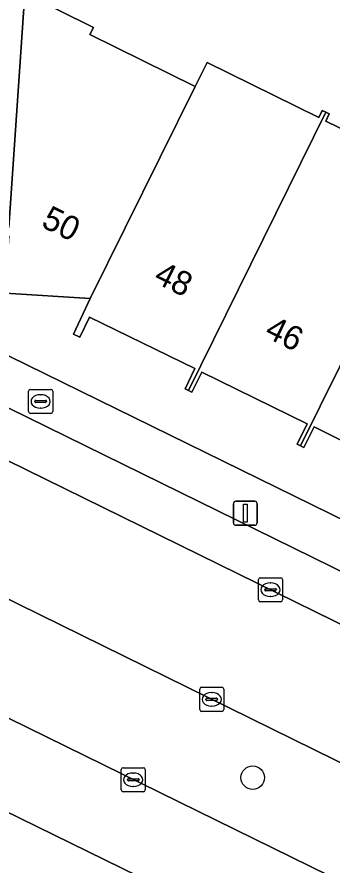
# Model space of a CAD drawing. Extents: x 160349 to 161355, y 381727 to 382854.
# Drawn here: x 160541.94 to 160555.04, y 381959.4 to 381994.7 of the extents above; entities that cross this region are included whole.
import ezdxf

# ---------------------------------------------------------------- set-up
doc = ezdxf.new("R2010")
doc.units = 0
for name, color, linetype in [('IMGEO_Berm_groen', 7, 'Continuous'), ('IMGEO_Boom', 7, 'Continuous'), ('IMGEO_Brandkraan', 7, 'Continuous'), ('IMGEO_Erf', 7, 'Continuous'), ('IMGEO_Kolk', 7, 'Continuous'), ('IMGEO_Lichtmast', 7, 'Continuous'), ('IMGEO_Pand', 7, 'Continuous'), ('IMGEO_Pand_nummerreeks', 7, 'Continuous'), ('IMGEO_Parkeervlak_open', 7, 'Continuous'), ('IMGEO_Rijbaan_lokaal_open', 7, 'Continuous'), ('IMGEO_Rijbaan_regionaal_gesloten', 7, 'Continuous'), ('IMGEO_Voetpad_open', 7, 'Continuous')]:
    doc.layers.add(name, color=color, linetype=linetype)

msp = doc.modelspace()

# ---------------------------------------------------------------- linework, layer by layer
at = {"layer": 'IMGEO_Berm_groen'}
for points in [[(160608.793, 381937.16), (160592.235, 381945.566), (160572.712, 381955.134), (160536.714, 381972.851)], [(160541.611, 381965.496), (160611.254, 381931.265), (160646.282, 381914.496), (160650.605, 381913.428)]]:
    msp.add_lwpolyline(points, dxfattribs=at)
at = {"layer": 'IMGEO_Boom'}
msp.add_circle((160551.742, 381963.034), 0.489, dxfattribs=at)
at = {"layer": 'IMGEO_Brandkraan'}
for p, q in [((160542.421, 381978.271), (160542.421, 381979.123)), ((160542.496, 381979.197), (160543.348, 381979.197)), ((160543.422, 381979.123), (160543.422, 381978.271)), ((160542.909, 381978.977), (160542.934, 381978.977)), ((160542.68, 381978.691), (160542.68, 381978.703)), ((160543.118, 381978.654), (160542.72, 381978.654)), ((160542.723, 381978.74), (160543.121, 381978.74)), ((160542.932, 381978.417), (160542.907, 381978.417)), ((160543.164, 381978.703), (160543.164, 381978.691)), ((160543.348, 381978.197), (160542.496, 381978.197))]:
    msp.add_line(p, q, dxfattribs=at)
for points in [[(160542.421, 381978.271), (160542.421, 381979.123)], [(160542.496, 381979.197), (160543.348, 381979.197)], [(160543.422, 381979.123), (160543.422, 381978.271)], [(160543.348, 381978.197), (160542.496, 381978.197)]]:
    msp.add_lwpolyline(points, dxfattribs=at)
for centre, radius, start, end in [((160542.498, 381979.121), 0.0765, 91.552, 178.448), ((160542.498, 381979.121), 0.0765, 91.552, 178.448), ((160543.346, 381979.121), 0.0765, 1.552, 88.448), ((160543.346, 381979.121), 0.0765, 1.552, 88.448), ((160542.72, 381978.7), 0.0403, 85.8775, 175.7526), ((160542.717, 381978.69), 0.0366, 178.938, 274.7102), ((160543.121, 381978.697), 0.043, 264.8664, 352.4533), ((160543.125, 381978.702), 0.0386, 1.7309, 96.639), ((160542.498, 381978.273), 0.0765, 181.552, 268.448), ((160542.498, 381978.273), 0.0765, 181.552, 268.448), ((160543.346, 381978.273), 0.0765, 271.552, 358.448), ((160543.346, 381978.273), 0.0765, 271.552, 358.448)]:
    msp.add_arc(centre, radius, start, end, dxfattribs=at)
for centre, major_axis, ratio, start_param, end_param in [((160542.908, 381978.697), (-0.387, 0.002), 0.722429, 4.712389, 7.853982), ((160542.933, 381978.697), (-0.39, 0.002), 0.717154, 1.570796, 4.712389)]:
    msp.add_ellipse(centre, major_axis=major_axis, ratio=ratio, start_param=start_param, end_param=end_param, dxfattribs=at)
at = {"layer": 'IMGEO_Erf'}
msp.add_lwpolyline([(160542.264, 381995.693), (160545.124, 381994.266), (160544.974, 381993.97), (160549.349, 381991.807), (160549.845, 381992.811), (160554.489, 381990.516), (160554.628, 381990.815), (160554.778, 381990.745), (160554.927, 381990.676), (160554.78, 381990.359), (160559.185, 381988.213)], dxfattribs=at)
at = {"layer": 'IMGEO_Kolk'}
for p, q in [((160552.056, 381971.358), (160552.908, 381971.358)), ((160551.981, 381970.432), (160551.981, 381971.284)), ((160552.469, 381971.138), (160552.494, 381971.138)), ((160552.982, 381971.284), (160552.982, 381970.432)), ((160552.24, 381970.852), (160552.24, 381970.864)), ((160552.678, 381970.815), (160552.28, 381970.815)), ((160552.283, 381970.901), (160552.681, 381970.901)), ((160552.724, 381970.864), (160552.724, 381970.852)), ((160552.908, 381970.358), (160552.056, 381970.358)), ((160552.492, 381970.578), (160552.467, 381970.578)), ((160549.611, 381966.794), (160550.463, 381966.794)), ((160549.536, 381965.868), (160549.536, 381966.72)), ((160550.024, 381966.574), (160550.049, 381966.574)), ((160550.537, 381966.72), (160550.537, 381965.868)), ((160549.795, 381966.288), (160549.795, 381966.3)), ((160550.233, 381966.251), (160549.835, 381966.251)), ((160549.838, 381966.337), (160550.236, 381966.337)), ((160550.279, 381966.3), (160550.279, 381966.288)), ((160550.463, 381965.794), (160549.611, 381965.794)), ((160550.047, 381966.014), (160550.022, 381966.014)), ((160546.272, 381962.52), (160546.272, 381963.372)), ((160546.347, 381963.446), (160547.199, 381963.446)), ((160547.273, 381963.372), (160547.273, 381962.52)), ((160546.531, 381962.94), (160546.531, 381962.952)), ((160546.969, 381962.903), (160546.571, 381962.903)), ((160546.574, 381962.989), (160546.972, 381962.989)), ((160546.76, 381963.226), (160546.785, 381963.226)), ((160547.015, 381962.952), (160547.015, 381962.94)), ((160546.783, 381962.666), (160546.758, 381962.666)), ((160547.199, 381962.446), (160546.347, 381962.446))]:
    msp.add_line(p, q, dxfattribs=at)
for points in [[(160552.056, 381971.358), (160552.908, 381971.358)], [(160551.981, 381970.432), (160551.981, 381971.284)], [(160552.982, 381971.284), (160552.982, 381970.432)], [(160552.908, 381970.358), (160552.056, 381970.358)], [(160549.611, 381966.794), (160550.463, 381966.794)], [(160549.536, 381965.868), (160549.536, 381966.72)], [(160550.537, 381966.72), (160550.537, 381965.868)], [(160550.463, 381965.794), (160549.611, 381965.794)], [(160546.272, 381962.52), (160546.272, 381963.372)], [(160546.347, 381963.446), (160547.199, 381963.446)], [(160547.273, 381963.372), (160547.273, 381962.52)], [(160547.199, 381962.446), (160546.347, 381962.446)]]:
    msp.add_lwpolyline(points, dxfattribs=at)
for centre, radius, start, end in [((160552.058, 381971.282), 0.0765, 91.552, 178.448), ((160552.058, 381971.282), 0.0765, 91.552, 178.448), ((160552.906, 381971.282), 0.0765, 1.552, 88.448), ((160552.906, 381971.282), 0.0765, 1.552, 88.448), ((160552.28, 381970.861), 0.0403, 85.8775, 175.7526), ((160552.277, 381970.851), 0.0366, 178.938, 274.7102), ((160552.681, 381970.858), 0.043, 264.8664, 352.4533), ((160552.685, 381970.863), 0.0386, 1.7309, 96.639), ((160552.058, 381970.434), 0.0765, 181.552, 268.448), ((160552.058, 381970.434), 0.0765, 181.552, 268.448), ((160552.906, 381970.434), 0.0765, 271.552, 358.448), ((160552.906, 381970.434), 0.0765, 271.552, 358.448), ((160549.613, 381966.718), 0.0765, 91.552, 178.448), ((160549.613, 381966.718), 0.0765, 91.552, 178.448), ((160550.461, 381966.718), 0.0765, 1.552, 88.448), ((160550.461, 381966.718), 0.0765, 1.552, 88.448), ((160549.835, 381966.297), 0.0403, 85.8775, 175.7526), ((160549.832, 381966.287), 0.0366, 178.938, 274.7102), ((160550.236, 381966.294), 0.043, 264.8664, 352.4533), ((160550.24, 381966.299), 0.0386, 1.7309, 96.639), ((160549.613, 381965.87), 0.0765, 181.552, 268.448), ((160549.613, 381965.87), 0.0765, 181.552, 268.448), ((160550.461, 381965.87), 0.0765, 271.552, 358.448), ((160550.461, 381965.87), 0.0765, 271.552, 358.448), ((160546.349, 381963.37), 0.0765, 91.552, 178.448), ((160546.349, 381963.37), 0.0765, 91.552, 178.448), ((160547.197, 381963.37), 0.0765, 1.552, 88.448), ((160547.197, 381963.37), 0.0765, 1.552, 88.448), ((160546.571, 381962.949), 0.0403, 85.8775, 175.7526), ((160546.568, 381962.939), 0.0366, 178.938, 274.7102), ((160546.972, 381962.946), 0.043, 264.8664, 352.4533), ((160546.976, 381962.951), 0.0386, 1.7309, 96.639), ((160546.349, 381962.522), 0.0765, 181.552, 268.448), ((160546.349, 381962.522), 0.0765, 181.552, 268.448), ((160547.197, 381962.522), 0.0765, 271.552, 358.448), ((160547.197, 381962.522), 0.0765, 271.552, 358.448)]:
    msp.add_arc(centre, radius, start, end, dxfattribs=at)
for centre, major_axis, ratio, start_param, end_param in [((160552.468, 381970.858), (-0.387, 0.002), 0.722429, 4.712389, 7.853982), ((160552.493, 381970.858), (-0.39, 0.002), 0.717154, 1.570796, 4.712389), ((160550.023, 381966.294), (-0.387, 0.002), 0.722429, 4.712389, 7.853982), ((160550.048, 381966.294), (-0.39, 0.002), 0.717154, 1.570796, 4.712389), ((160546.759, 381962.946), (-0.387, 0.002), 0.722429, 4.712389, 7.853982), ((160546.784, 381962.946), (-0.39, 0.002), 0.717154, 1.570796, 4.712389)]:
    msp.add_ellipse(centre, major_axis=major_axis, ratio=ratio, start_param=start_param, end_param=end_param, dxfattribs=at)
at = {"layer": 'IMGEO_Lichtmast'}
for p, q in [((160551.037, 381974.54), (160551.827, 381974.54)), ((160551.827, 381974.54), (160551.037, 381974.54)), ((160550.937, 381973.64), (160550.937, 381974.44)), ((160550.937, 381974.44), (160550.937, 381973.64)), ((160551.927, 381974.44), (160551.927, 381973.64)), ((160551.927, 381973.64), (160551.927, 381974.44)), ((160551.827, 381973.54), (160551.037, 381973.54)), ((160551.037, 381973.54), (160551.827, 381973.54))]:
    msp.add_line(p, q, dxfattribs=at)
msp.add_lwpolyline([(160551.357, 381974.415), (160551.507, 381974.415), (160551.507, 381973.665), (160551.357, 381973.665), (160551.357, 381974.415)], dxfattribs=at)
for centre, start, end in [((160551.037, 381974.44), 90, 180), ((160551.037, 381974.44), 90, 180), ((160551.827, 381974.44), 0, 90), ((160551.827, 381974.44), 360, 90), ((160551.037, 381973.64), 180, 270), ((160551.037, 381973.64), 180, 270), ((160551.827, 381973.64), 270, 0), ((160551.827, 381973.64), 270, 0)]:
    msp.add_arc(centre, 0.1, start, end, dxfattribs=at)
at = {"layer": 'IMGEO_Pand'}
for points in [[(160544.983, 381982.984), (160549.349, 381991.807), (160544.974, 381993.97), (160545.124, 381994.266), (160542.264, 381995.693), (160541.603, 381985.935), (160540.978, 381985.979), (160540.958, 381985.667), (160541.597, 381985.592), (160541.452, 381983.205)], [(160554.778, 381990.745), (160554.628, 381990.815), (160554.489, 381990.516), (160549.845, 381992.811), (160549.349, 381991.807), (160544.983, 381982.984), (160544.284, 381981.5), (160544.547, 381981.377), (160544.958, 381982.209), (160549.336, 381980.063), (160548.929, 381979.215), (160549.069, 381979.148)], [(160554.778, 381990.745), (160549.069, 381979.148), (160549.21, 381979.081), (160549.622, 381979.912), (160554.003, 381977.762), (160553.589, 381976.918), (160553.731, 381976.849), (160559.466, 381988.442), (160559.333, 381988.508), (160559.185, 381988.213), (160554.78, 381990.359), (160554.927, 381990.676)], [(160564.116, 381986.147), (160563.967, 381986.218), (160563.824, 381985.921), (160559.449, 381988.064), (160559.599, 381988.375), (160559.466, 381988.442), (160553.731, 381976.849), (160553.872, 381976.779), (160554.295, 381977.636), (160558.664, 381975.461), (160558.256, 381974.614), (160558.396, 381974.546)]]:
    msp.add_lwpolyline(points, close=True, dxfattribs=at)
at = {"layer": 'IMGEO_Parkeervlak_open'}
for points in [[(160572.357, 381963.283), (160528.206, 381984.994)], [(160524.716, 381984.511), (160574.307, 381960.126)]]:
    msp.add_lwpolyline(points, dxfattribs=at)
at = {"layer": 'IMGEO_Rijbaan_lokaal_open'}
msp.add_lwpolyline([(160572.712, 381955.134), (160574.957, 381959.806), (160574.307, 381960.126), (160524.716, 381984.511), (160524.448, 381984.643), (160523.423, 381985.137), (160521.176, 381980.499), (160529.706, 381976.301), (160536.714, 381972.851)], close=True, dxfattribs=at)
at = {"layer": 'IMGEO_Rijbaan_regionaal_gesloten'}
for points in [[(160611.254, 381931.265), (160541.611, 381965.496), (160533.77, 381969.346), (160504.124, 381983.908), (160500, 381985.934), (160471.374, 382000), (160471.23, 382000.07), (160470.966, 382000.2), (160470.66, 382000.348), (160450.169, 382010.348), (160440.51, 382015.937), (160430.85, 382021.147), (160416.645, 382028.442), (160389.625, 382042.303), (160373.577, 382050.173), (160371.881, 382047.489), (160375.217, 382045.862), (160386.708, 382039.893), (160421.758, 382022.143), (160437.621, 382013.617), (160463.286, 382000.069), (160480.616, 381991.543), (160502.506, 381980.754), (160574.526, 381945.414)], [(160455.444, 382000), (160500, 381978.108), (160500.917, 381977.657), (160539.534, 381958.684), (160573.257, 381942.368), (160602.469, 381927.781), (160631.431, 381913.742), (160643.255, 381908.186), (160644.778, 381911.361), (160621.946, 381922.116), (160603.508, 381931.151), (160574.526, 381945.414), (160502.506, 381980.754), (160480.616, 381991.543), (160463.286, 382000.069), (160437.621, 382013.617), (160421.758, 382022.143), (160386.708, 382039.893), (160375.217, 382045.862), (160371.881, 382047.489)]]:
    msp.add_lwpolyline(points, dxfattribs=at)
at = {"layer": 'IMGEO_Voetpad_open'}
for points in [[(160541.603, 381985.935), (160542.264, 381995.693), (160542.368, 381997.697), (160542.698, 382001.758), (160546.585, 382001.5), (160547.199, 382011.325), (160545.217, 382011.457), (160543.158, 382011.604), (160542.395, 382011.655), (160541.862, 382003.963)], [(160574.983, 381964.188), (160526.761, 381987.863), (160519.2, 381993.627)], [(160526.761, 381987.863), (160574.983, 381964.188)], [(160528.206, 381984.994), (160572.357, 381963.283)], [(160558.664, 381975.461), (160554.295, 381977.636), (160553.872, 381976.779), (160553.731, 381976.849), (160553.589, 381976.918), (160554.003, 381977.762), (160549.622, 381979.912), (160549.21, 381979.081), (160549.069, 381979.148), (160548.929, 381979.215), (160549.336, 381980.063), (160544.958, 381982.209), (160544.547, 381981.377), (160544.284, 381981.5), (160544.983, 381982.984), (160541.452, 381983.205)]]:
    msp.add_lwpolyline(points, dxfattribs=at)

# ---------------------------------------------------------------- texts
at = {"layer": 'IMGEO_Pand_nummerreeks'}
for s, p in [('50', (160542.898, 381985.987)), ('48', (160547.577, 381983.681)), ('46', (160552.186, 381981.408))]:
    msp.add_text(s, height=1, rotation=333.759, dxfattribs=at).set_placement(p)

doc.saveas('drawing.dxf')
